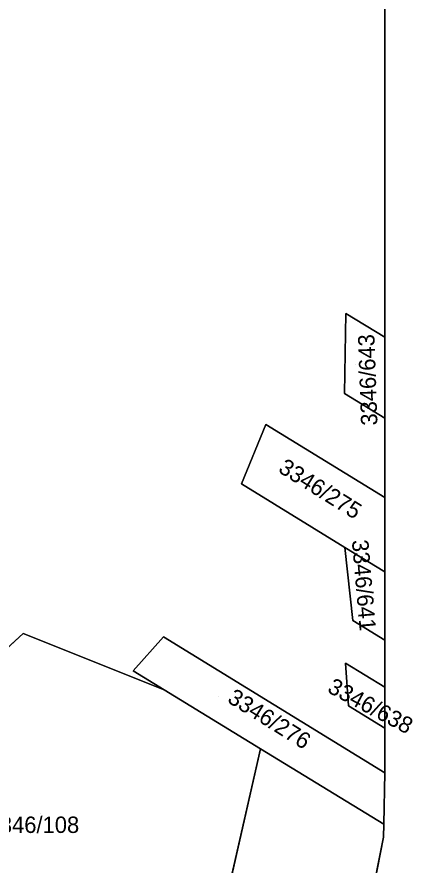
# Model space of a CAD drawing. Extents: x -262715 to -259381, y -1237238 to -1231182.
# Drawn here: x -261861.3 to -261811.5, y -1235370.6 to -1235267.1 of the extents above; entities that cross this region are included whole.
import ezdxf

# ---------------------------------------------------------------- set-up
doc = ezdxf.new("R2010")
doc.units = 0
for name, color, linetype in [('body_kn', 7, 'Continuous'), ('kladpar_druhypozemkov', 7, 'Continuous'), ('kladpar_hranice', 7, 'Continuous'), ('kladpar_parcelnecisla', 7, 'Continuous'), ('kladpar_plochy', 7, 'Continuous')]:
    doc.layers.add(name, color=color, linetype=linetype)

msp = doc.modelspace()

# ---------------------------------------------------------------- linework, layer by layer
at = {"layer": 'body_kn'}
for p, q in [((-261821.26, -1235303.31), (-261821.26, -1235303.31)), ((-261821.26, -1235303.31), (-261821.26, -1235303.31)), ((-261816.5, -1235306.21), (-261816.5, -1235306.21)), ((-261816.5, -1235306.21), (-261816.5, -1235306.21)), ((-261821.43, -1235313.06), (-261821.43, -1235313.06)), ((-261821.43, -1235313.06), (-261821.43, -1235313.06)), ((-261816.49, -1235316.07), (-261816.49, -1235316.07)), ((-261816.49, -1235316.07), (-261816.49, -1235316.07)), ((-261831.03, -1235316.85), (-261831.03, -1235316.85)), ((-261831.03, -1235316.85), (-261831.03, -1235316.85)), ((-261816.49, -1235323.76), (-261816.49, -1235323.76)), ((-261833.99, -1235324.09), (-261833.99, -1235324.09)), ((-261816.49, -1235325.77), (-261816.49, -1235325.77)), ((-261816.49, -1235325.77), (-261816.49, -1235325.77)), ((-261821.37, -1235331.84), (-261821.37, -1235331.84)), ((-261821.37, -1235331.84), (-261821.37, -1235331.84)), ((-261816.49, -1235334.83), (-261816.49, -1235334.83)), ((-261816.49, -1235334.83), (-261816.49, -1235334.83)), ((-261820.42, -1235340.77), (-261820.42, -1235340.77)), ((-261860.59, -1235342.37), (-261860.59, -1235342.37)), ((-261860.59, -1235342.37), (-261860.59, -1235342.37)), ((-261843.49, -1235342.74), (-261843.49, -1235342.74)), ((-261843.49, -1235342.74), (-261843.49, -1235342.74)), ((-261816.49, -1235343.18), (-261816.49, -1235343.18)), ((-261816.49, -1235343.18), (-261816.49, -1235343.18)), ((-261821.29, -1235345.98), (-261821.29, -1235345.98)), ((-261847.2, -1235346.91), (-261847.2, -1235346.91)), ((-261843.41, -1235349.23), (-261843.41, -1235349.23)), ((-261843.41, -1235349.23), (-261843.41, -1235349.23)), ((-261816.49, -1235348.92), (-261816.49, -1235348.92)), ((-261816.49, -1235348.92), (-261816.49, -1235348.92)), ((-261820.93, -1235351.17), (-261820.93, -1235351.17)), ((-261816.49, -1235353.9), (-261816.49, -1235353.9)), ((-261816.49, -1235353.9), (-261816.49, -1235353.9)), ((-261831.67, -1235356.42), (-261831.67, -1235356.42)), ((-261831.67, -1235356.42), (-261831.67, -1235356.42)), ((-261816.49, -1235358.79), (-261816.49, -1235358.79)), ((-261816.5, -1235359.36), (-261816.5, -1235359.36)), ((-261816.5, -1235359.36), (-261816.5, -1235359.36)), ((-261816.62, -1235365.63), (-261816.62, -1235365.63)), ((-261816.62, -1235365.63), (-261816.62, -1235365.63)), ((-261816.65, -1235367.2), (-261816.65, -1235367.2))]:
    msp.add_line(p, q, dxfattribs=at)
at = {"layer": 'kladpar_druhypozemkov'}
for p, q in [((-261820.05, -1235309.58), (-261820.05, -1235309.58)), ((-261823.06, -1235324.53), (-261823.06, -1235324.53)), ((-261817.76, -1235338.06), (-261817.76, -1235338.06)), ((-261836.75, -1235350.07), (-261836.75, -1235350.07)), ((-261818.53, -1235350.33), (-261818.53, -1235350.33)), ((-261858.48, -1235364.26), (-261858.48, -1235364.26))]:
    msp.add_line(p, q, dxfattribs=at)
at = {"layer": 'kladpar_hranice'}
for p, q in [((-261816.51, -1235263.99), (-261816.5, -1235306.21)), ((-261821.43, -1235313.06), (-261821.26, -1235303.31)), ((-261821.26, -1235303.31), (-261816.5, -1235306.21)), ((-261816.5, -1235306.21), (-261816.49, -1235316.07)), ((-261816.49, -1235316.07), (-261821.43, -1235313.06)), ((-261831.03, -1235316.85), (-261816.49, -1235325.77)), ((-261816.49, -1235325.77), (-261816.49, -1235334.83)), ((-261821.37, -1235331.84), (-261816.49, -1235334.83)), ((-261816.49, -1235334.83), (-261816.49, -1235343.18)), ((-261860.59, -1235342.37), (-261843.41, -1235349.23)), ((-261843.49, -1235342.74), (-261816.5, -1235359.36)), ((-261816.49, -1235343.18), (-261816.49, -1235348.92)), ((-261843.41, -1235349.23), (-261831.67, -1235356.42)), ((-261816.49, -1235348.92), (-261816.49, -1235353.9)), ((-261831.67, -1235356.42), (-261816.62, -1235365.63)), ((-261816.5, -1235359.36), (-261816.62, -1235365.63))]:
    msp.add_line(p, q, dxfattribs=at)
for points in [[(-261823.16, -1235399.89), (-261816.65, -1235367.2), (-261816.62, -1235365.63), (-261816.5, -1235359.36), (-261816.49, -1235358.79), (-261816.49, -1235353.9), (-261816.49, -1235348.92), (-261816.49, -1235343.18), (-261816.49, -1235334.83), (-261816.49, -1235325.77), (-261816.49, -1235323.76), (-261816.49, -1235316.07), (-261816.5, -1235306.21), (-261816.51, -1235263.99), (-261816.51, -1235254.93), (-261816.51, -1235248.92), (-261816.72, -1235212.24), (-261816.76, -1235189.25), (-261816.93, -1235169.92), (-261808.84, -1235117.56), (-261806.19, -1235100.39), (-261798.03, -1235081.76), (-261786.56, -1235065.84), (-261783.57, -1235062.83)], [(-261816.5, -1235306.21), (-261821.26, -1235303.31), (-261821.43, -1235313.06), (-261816.49, -1235316.07)], [(-261816.49, -1235316.07), (-261816.49, -1235323.76), (-261816.49, -1235325.77)], [(-261816.49, -1235334.83), (-261821.37, -1235331.84), (-261833.99, -1235324.09), (-261831.03, -1235316.85)], [(-261816.49, -1235325.77), (-261831.03, -1235316.85), (-261833.99, -1235324.09), (-261821.37, -1235331.84), (-261820.42, -1235340.77), (-261816.49, -1235343.18)], [(-261816.49, -1235343.18), (-261820.42, -1235340.77), (-261821.37, -1235331.84)], [(-261831.67, -1235356.42), (-261837.69, -1235382.95), (-261845.53, -1235398.02), (-261852.96, -1235397.71), (-261864.93, -1235391.61), (-261876.41, -1235381.56), (-261885.5, -1235371.93), (-261888.93, -1235368.29), (-261860.59, -1235342.37)], [(-261843.41, -1235349.23), (-261860.59, -1235342.37), (-261888.93, -1235368.29), (-261885.5, -1235371.93), (-261876.41, -1235381.56), (-261864.93, -1235391.61), (-261852.96, -1235397.71), (-261845.53, -1235398.02), (-261837.69, -1235382.95), (-261831.67, -1235356.42)], [(-261816.62, -1235365.63), (-261831.67, -1235356.42), (-261843.41, -1235349.23), (-261847.2, -1235346.91), (-261843.49, -1235342.74)], [(-261816.5, -1235359.36), (-261843.49, -1235342.74), (-261847.2, -1235346.91), (-261843.41, -1235349.23)], [(-261816.49, -1235353.9), (-261820.93, -1235351.17), (-261821.29, -1235345.98), (-261816.49, -1235348.92)], [(-261816.49, -1235348.92), (-261821.29, -1235345.98), (-261820.93, -1235351.17), (-261816.49, -1235353.9)], [(-261816.49, -1235353.9), (-261816.49, -1235358.79), (-261816.5, -1235359.36)], [(-261816.62, -1235365.63), (-261816.65, -1235367.2), (-261823.16, -1235399.89), (-261826.62, -1235411.6), (-261828.95, -1235418.32), (-261836.71, -1235440.74), (-261837.45, -1235437.28), (-261839.29, -1235433.99), (-261841.93, -1235431.33), (-261846.05, -1235428.6), (-261877.58, -1235416.42), (-261883.8, -1235414.38), (-261889.01, -1235413.36), (-261896.18, -1235412.85), (-261898.94, -1235412.98), (-261912.18, -1235414.51), (-261930.24, -1235417.27), (-261937.44, -1235418.53), (-261951.15, -1235420.92), (-261957.2, -1235421.98), (-261965.3, -1235423.67), (-261966.35, -1235428.96), (-261980.02, -1235431.42), (-261981.38, -1235431.38)]]:
    msp.add_lwpolyline(points, dxfattribs=at)
at = {"layer": 'kladpar_plochy'}
for p, q in [((-261816.5, -1235306.21), (-261816.51, -1235263.99)), ((-261816.51, -1235263.99), (-261816.5, -1235306.21)), ((-261821.26, -1235303.31), (-261821.43, -1235313.06)), ((-261816.5, -1235306.21), (-261821.26, -1235303.31)), ((-261816.49, -1235316.07), (-261816.5, -1235306.21)), ((-261821.43, -1235313.06), (-261816.49, -1235316.07)), ((-261816.49, -1235323.76), (-261816.49, -1235316.07)), ((-261816.49, -1235316.07), (-261816.49, -1235323.76)), ((-261831.03, -1235316.85), (-261833.99, -1235324.09)), ((-261816.49, -1235325.77), (-261831.03, -1235316.85)), ((-261816.49, -1235325.77), (-261816.49, -1235323.76)), ((-261816.49, -1235323.76), (-261816.49, -1235325.77)), ((-261833.99, -1235324.09), (-261821.37, -1235331.84)), ((-261816.49, -1235334.83), (-261816.49, -1235325.77)), ((-261821.37, -1235331.84), (-261820.42, -1235340.77)), ((-261816.49, -1235343.18), (-261816.49, -1235334.83)), ((-261820.42, -1235340.77), (-261816.49, -1235343.18)), ((-261860.59, -1235342.37), (-261888.93, -1235368.29)), ((-261843.41, -1235349.23), (-261860.59, -1235342.37)), ((-261843.49, -1235342.74), (-261847.2, -1235346.91)), ((-261816.5, -1235359.36), (-261843.49, -1235342.74)), ((-261816.49, -1235348.92), (-261816.49, -1235343.18)), ((-261816.49, -1235343.18), (-261816.49, -1235348.92)), ((-261816.49, -1235348.92), (-261821.29, -1235345.98)), ((-261821.29, -1235345.98), (-261820.93, -1235351.17)), ((-261847.2, -1235346.91), (-261843.41, -1235349.23)), ((-261816.49, -1235353.9), (-261816.49, -1235348.92)), ((-261820.93, -1235351.17), (-261816.49, -1235353.9)), ((-261816.49, -1235358.79), (-261816.49, -1235353.9)), ((-261816.49, -1235353.9), (-261816.49, -1235358.79)), ((-261837.69, -1235382.95), (-261831.67, -1235356.42)), ((-261831.67, -1235356.42), (-261816.62, -1235365.63)), ((-261816.5, -1235359.36), (-261816.49, -1235358.79)), ((-261816.49, -1235358.79), (-261816.5, -1235359.36)), ((-261816.62, -1235365.63), (-261816.5, -1235359.36)), ((-261816.65, -1235367.2), (-261816.62, -1235365.63)), ((-261816.62, -1235365.63), (-261816.65, -1235367.2)), ((-261823.16, -1235399.89), (-261816.65, -1235367.2)), ((-261816.65, -1235367.2), (-261823.16, -1235399.89))]:
    msp.add_line(p, q, dxfattribs=at)
for points in [[(-261816.5, -1235306.21), (-261816.49, -1235316.07), (-261821.43, -1235313.06), (-261821.26, -1235303.31)], [(-261831.03, -1235316.85), (-261816.49, -1235325.77), (-261816.49, -1235334.83), (-261821.37, -1235331.84), (-261833.99, -1235324.09)], [(-261821.37, -1235331.84), (-261816.49, -1235334.83), (-261816.49, -1235343.18), (-261820.42, -1235340.77)], [(-261860.59, -1235342.37), (-261843.41, -1235349.23), (-261831.67, -1235356.42), (-261837.69, -1235382.95), (-261845.53, -1235398.02), (-261852.96, -1235397.71), (-261864.93, -1235391.61), (-261876.41, -1235381.56), (-261885.5, -1235371.93), (-261888.93, -1235368.29)], [(-261843.49, -1235342.74), (-261816.5, -1235359.36), (-261816.62, -1235365.63), (-261831.67, -1235356.42), (-261843.41, -1235349.23), (-261847.2, -1235346.91)], [(-261816.49, -1235348.92), (-261816.49, -1235353.9), (-261820.93, -1235351.17), (-261821.29, -1235345.98)]]:
    msp.add_lwpolyline(points, close=True, dxfattribs=at)

# ---------------------------------------------------------------- texts
at = {"layer": 'kladpar_parcelnecisla'}
for s, rotation, p in [('3346/643', 92, (-261817.4, -1235316.95)), ('3346/275', 328, (-261829.62, -1235322.58)), ('3346/641', 275, (-261820.53, -1235330.99)), ('3346/638', 332, (-261823.63, -1235349.45)), ('3346/276', 328, (-261835.82, -1235350.66))]:
    msp.add_text(s, height=2, rotation=rotation, dxfattribs=at).set_placement(p)
msp.add_text('3346/108', height=2, dxfattribs=at).set_placement((-261864.92, -1235366.69))

doc.saveas('drawing.dxf')
